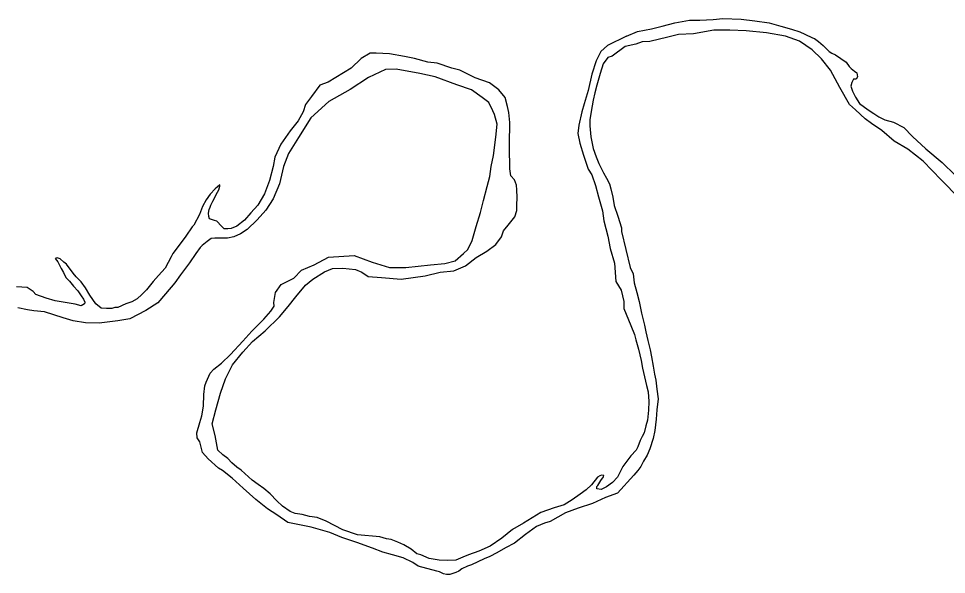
# Model space of a CAD drawing. Extents: x -83719 to 153526, y -11835 to 11446.
# Drawn here: x -4474.7 to -4289.4, y -2817.9 to -2706.8 of the extents above; entities that cross this region are included whole.
import ezdxf

# ---------------------------------------------------------------- set-up
doc = ezdxf.new("R2010")
doc.units = 0
doc.layers.add('Level 9', color=7, linetype='Continuous')

msp = doc.modelspace()

# ---------------------------------------------------------------- linework, layer by layer
at = {"layer": 'Level 9'}
for points in [[(-4353.27, -2710.35), (-4351.1, -2709.41), (-4348.3, -2708.85), (-4346.14, -2708.35), (-4343.61, -2707.68), (-4340.68, -2707.15), (-4338.65, -2707.15), (-4335.98, -2706.98), (-4334.05, -2706.82), (-4330.39, -2706.95), (-4327.63, -2707.25), (-4324.8, -2707.69), (-4322.44, -2708.32), (-4320.3, -2708.92), (-4318.67, -2709.46), (-4317.64, -2709.92), (-4316.11, -2710.66), (-4315.71, -2710.82), (-4314.91, -2711.43), (-4314.01, -2712.23), (-4312.82, -2713.43), (-4312.25, -2713.76), (-4311.52, -2714.06), (-4309.42, -2715.56), (-4308.82, -2716.4), (-4308.39, -2716.8), (-4307.73, -2717.3), (-4307.29, -2717.67), (-4307.13, -2718.47), (-4307.43, -2718.9), (-4307.96, -2718.93), (-4308.29, -2719.57), (-4308.46, -2720.34), (-4308.13, -2721.34), (-4307.86, -2721.84), (-4307.5, -2722.51), (-4306.73, -2723.77), (-4305, -2725.08), (-4303.84, -2725.81), (-4302.87, -2726.44), (-4301.64, -2727.04), (-4299.91, -2727.55), (-4297.88, -2728.58), (-4296.15, -2730.38), (-4293.49, -2732.85), (-4290.19, -2735.56), (-4287.6, -2738.13)], [(-4286.84, -2742.7), (-4290.43, -2739.03), (-4294.05, -2735.32), (-4297.08, -2732.92), (-4299.78, -2731.35), (-4302.24, -2729.18), (-4304.34, -2727.78), (-4305.57, -2726.88), (-4307.5, -2725.07), (-4308.7, -2723.97), (-4310.69, -2720.57), (-4312.55, -2717.1), (-4314.32, -2714.86), (-4316.18, -2713.06), (-4318.74, -2711.32), (-4321.5, -2710.36), (-4325.33, -2709.69), (-4329.39, -2709.25), (-4332.62, -2709.12), (-4335.82, -2709.12), (-4339.88, -2709.85), (-4342.91, -2710.02), (-4345.04, -2710.55), (-4348.61, -2711.38), (-4350.14, -2711.48), (-4351.4, -2711.95)], [(-4353.27, -2710.35), (-4357.08, -2712.22), (-4358.37, -2713.4), (-4359.3, -2715.26), (-4360.17, -2717.95), (-4360.93, -2721.2), (-4361.74, -2723.83), (-4362.16, -2725.49), (-4362.81, -2728.12), (-4362.97, -2729.78), (-4362.56, -2731.69), (-4361.87, -2734.14), (-4360.95, -2736.89), (-4360.2, -2738.07), (-4359.47, -2740.18), (-4358.88, -2742.46), (-4358.09, -2745.24), (-4357.79, -2747.25), (-4356.97, -2750.27), (-4356.51, -2752.74), (-4355.63, -2755.73), (-4355.39, -2759.37), (-4354.35, -2761.12), (-4353.82, -2763.33), (-4353.81, -2764.73), (-4352.41, -2768.17)], [(-4353.53, -2712.38), (-4356.12, -2714.31), (-4356.99, -2714.59), (-4357.91, -2715.85), (-4358.51, -2717.81), (-4359.21, -2720.13), (-4359.57, -2721.63), (-4359.93, -2723.12), (-4360.3, -2725.42), (-4360.56, -2727.05), (-4360.61, -2728.25), (-4360.38, -2730.46), (-4359.92, -2732.8), (-4359.35, -2734.44), (-4358.77, -2735.75), (-4358.35, -2736.73), (-4357.83, -2737.64), (-4357.28, -2738.68), (-4356.67, -2739.86), (-4356.39, -2740.87), (-4355.98, -2742.54), (-4355.74, -2744.15), (-4355.01, -2746.29), (-4354.25, -2748.61), (-4354.23, -2749.34), (-4352.5, -2756.59)], [(-4351.4, -2711.95), (-4353.53, -2712.38)], [(-4375.61, -2739.06), (-4376.36, -2738.24), (-4376.57, -2736.87), (-4376.55, -2735.47), (-4376.65, -2733.9), (-4376.62, -2732.07), (-4376.63, -2730.5), (-4376.54, -2728.96), (-4376.55, -2727.6), (-4376.75, -2725.59), (-4377.03, -2724.38), (-4377.5, -2722.61), (-4378.77, -2721.05), (-4380.62, -2719.69), (-4383.46, -2718.64), (-4386.54, -2717.16), (-4388.16, -2716.73), (-4391.08, -2715.72), (-4392.97, -2715.55), (-4395.62, -2714.78), (-4397.61, -2714.38), (-4400.57, -2713.9), (-4403.23, -2713.75), (-4404.43, -2713.74), (-4406.25, -2714.77), (-4408.24, -2716.71), (-4412.82, -2719.54), (-4414.53, -2720.11), (-4416.19, -2722.36), (-4417.35, -2723.97), (-4417.84, -2725.47), (-4418.84, -2727.25), (-4420.4, -2729.26), (-4422.28, -2731.9), (-4423.48, -2734.49), (-4423.85, -2736.38), (-4424.59, -2739.17), (-4425.54, -2741.83), (-4426.9, -2744.08), (-4428.3, -2745.66), (-4429.55, -2747.1), (-4431.07, -2748.31), (-4432.24, -2748.76), (-4432.91, -2748.85), (-4433.61, -2748.81), (-4434.13, -2748.3), (-4435.05, -2747.32), (-4435.55, -2747.14), (-4436.54, -2746.83), (-4436.67, -2746.36), (-4436.72, -2745.72), (-4436.58, -2744.96), (-4436.44, -2744.53), (-4436.3, -2744.09), (-4435.88, -2743.3), (-4435.44, -2742.41), (-4435.23, -2741.97), (-4434.71, -2741.05), (-4434.5, -2740.32), (-4434.5, -2740.02), (-4435.44, -2740.87), (-4436.39, -2741.89), (-4437.21, -2743.04), (-4437.93, -2744.37), (-4438.56, -2745.96), (-4439.69, -2748.08), (-4440, -2748.44), (-4441.29, -2750.32), (-4442.62, -2752.13), (-4443.85, -2753.78), (-4444.22, -2754.44), (-4445.39, -2756.7), (-4446.72, -2758.18), (-4447.77, -2759.39), (-4449.13, -2761.04), (-4450.04, -2761.99), (-4450.96, -2762.85), (-4452.03, -2763.43), (-4453.24, -2763.84), (-4454.85, -2764.59), (-4455.45, -2764.58), (-4456.05, -2764.73), (-4457.11, -2764.78), (-4458.21, -2764.7), (-4459.26, -2763.82), (-4460.43, -2762.06), (-4461.31, -2760.61), (-4462.19, -2759.4), (-4463.14, -2758.45), (-4463.79, -2757.67), (-4465.13, -2755.91), (-4465.62, -2755.5), (-4466.34, -2754.86), (-4466.97, -2754.62), (-4467.34, -2754.74), (-4466.85, -2755.42), (-4466.17, -2756.76), (-4465.69, -2757.57), (-4465.21, -2758.58), (-4464.48, -2759.29), (-4463.73, -2760.27)], [(-4394.85, -2816.27), (-4395.93, -2815.52), (-4397.88, -2814.55), (-4399.97, -2813.95), (-4401.93, -2813.42), (-4403.98, -2812.62), (-4407.13, -2811.53), (-4410.14, -2810.52), (-4412.49, -2809.54), (-4416.27, -2808.45), (-4418.89, -2807.94), (-4420.88, -2807.54), (-4423.12, -2806), (-4424.96, -2804.77), (-4427.3, -2802.93), (-4429.83, -2800.66), (-4432.03, -2798.69), (-4433.93, -2797.16), (-4434.76, -2796.64), (-4436.79, -2794.81), (-4437.94, -2793.55), (-4438.5, -2791.38), (-4439.02, -2790.63), (-4439.1, -2789.63), (-4438.47, -2787.54), (-4438.08, -2786.18), (-4437.72, -2784.25), (-4437.68, -2781.95), (-4437.45, -2780.21), (-4437.21, -2779.48), (-4436.44, -2777.66), (-4435.7, -2776.91), (-4434.15, -2775.7), (-4432.35, -2773.92), (-4429.88, -2771.26), (-4428.08, -2769.32), (-4425.68, -2766.89), (-4424.29, -2765.27), (-4423.6, -2764.28), (-4423.69, -2763.55), (-4423.36, -2761.59), (-4422.24, -2759.97), (-4419.68, -2758.71), (-4418.19, -2757.13), (-4415.64, -2756), (-4412.76, -2754.51), (-4407.65, -2754.16), (-4404.08, -2755.49), (-4400.57, -2756.58), (-4397.34, -2756.56), (-4392.4, -2756.04), (-4389.56, -2755.75), (-4387.49, -2755.25), (-4385.8, -2753.74), (-4384.96, -2752.96), (-4384.06, -2751.2), (-4383.28, -2748.38), (-4382.44, -2745.59), (-4381.8, -2743.2), (-4381.06, -2740.4), (-4380.59, -2738.38), (-4380.32, -2736.38), (-4379.82, -2734.18), (-4379.33, -2730.52), (-4379.12, -2727.95), (-4379.62, -2725.98), (-4379.94, -2725.24), (-4380.78, -2723.59), (-4382.1, -2722.6), (-4384.24, -2721.07), (-4387.12, -2720.05), (-4391.45, -2718.48), (-4394.54, -2717.83), (-4399.25, -2716.96), (-4401.42, -2717.02), (-4404.78, -2718.57), (-4408.48, -2721.01), (-4412.68, -2723.38), (-4416.33, -2726.63), (-4418.76, -2730.56), (-4420.78, -2733.76), (-4421.78, -2736.38), (-4422.54, -2739.84), (-4423.82, -2742.82), (-4425.29, -2745.1), (-4427.05, -2747.04), (-4429.02, -2748.98), (-4430.33, -2749.86), (-4431.7, -2750.44), (-4432.97, -2750.69), (-4434.07, -2750.7), (-4434.91, -2750.72), (-4435.5, -2750.71), (-4436.2, -2750.74), (-4437.01, -2751.39), (-4437.99, -2752.14), (-4438.43, -2752.6), (-4439.25, -2753.79), (-4440.55, -2755.64), (-4442.32, -2758.05), (-4443.44, -2759.63)], [(-4352.43, -2794.23), (-4353.99, -2796.33), (-4355.06, -2798.48), (-4356.04, -2799.5), (-4357.26, -2800.42), (-4358.33, -2800.93), (-4359.16, -2800.82), (-4359.16, -2800.32), (-4359.02, -2800.15), (-4358.37, -2799.16), (-4357.86, -2798.37), (-4357.79, -2798.14), (-4357.92, -2798.1), (-4358.29, -2798.06), (-4358.59, -2798.19), (-4359.03, -2798.49), (-4360.25, -2799.97), (-4361.33, -2801.02), (-4362.51, -2801.87), (-4364.13, -2803.01), (-4365.74, -2803.98), (-4367.68, -2804.59), (-4370.36, -2805.51), (-4373.86, -2807.63), (-4376.01, -2808.89), (-4378.14, -2810.63), (-4380.5, -2812.26), (-4382.74, -2813.26), (-4384.82, -2813.99), (-4385.96, -2814.47), (-4387.33, -2815.02), (-4388.97, -2815.13), (-4390.7, -2815.03), (-4392.69, -2814.73), (-4394.34, -2814.01), (-4395.11, -2813.76), (-4396.26, -2812.84), (-4397.74, -2811.98), (-4398.9, -2811.43), (-4400.29, -2810.94), (-4401.22, -2810.76), (-4402.51, -2810.37), (-4406.97, -2810), (-4409.92, -2809.02), (-4413.25, -2807.23), (-4415.07, -2806.53), (-4416.6, -2806.34), (-4418.06, -2805.95), (-4419.45, -2805.7), (-4420.45, -2805.35), (-4421.99, -2804.25), (-4423.11, -2803.17), (-4424.45, -2801.81), (-4425.67, -2800.76), (-4426.82, -2799.94), (-4428.04, -2799.05), (-4430.23, -2797.05), (-4431.09, -2796.47), (-4432.08, -2795.62), (-4432.89, -2794.7), (-4433.91, -2794.02), (-4434.86, -2793.07), (-4435.42, -2790.16), (-4435.98, -2787.78), (-4435.3, -2784.99), (-4434.35, -2781.67), (-4433.37, -2778.84), (-4431.96, -2776.03), (-4429.88, -2773.46), (-4427.95, -2771.32), (-4425.42, -2769.19), (-4422.57, -2766.4), (-4420.81, -2764.36), (-4419.31, -2762.42), (-4417.34, -2760.08), (-4415.89, -2758.87), (-4413.57, -2757.44), (-4411.99, -2756.76), (-4409.89, -2756.7), (-4407.37, -2756.94), (-4406.14, -2757.52), (-4404.83, -2758.34), (-4402.17, -2758.59), (-4398.27, -2758.88), (-4393.5, -2758.26), (-4390.49, -2757.51), (-4387.72, -2757.25), (-4385.44, -2756.25), (-4383.32, -2754.58), (-4381.13, -2753.28), (-4379.35, -2751.94), (-4378.25, -2750.43), (-4377.8, -2749.27), (-4376.92, -2748.08), (-4375.59, -2746.43), (-4375.17, -2745.17), (-4375.16, -2744.14), (-4375.1, -2742.57), (-4375.14, -2741.03), (-4375.26, -2740.13), (-4375.61, -2739.06)], [(-4352.5, -2756.59), (-4351.94, -2757.83), (-4351.7, -2759.63), (-4351.21, -2761.57), (-4350.71, -2763.34), (-4350.24, -2765.67), (-4349.65, -2768.11), (-4349.38, -2769.41), (-4348.98, -2771.14), (-4348.52, -2773.05), (-4348.28, -2774.41), (-4347.92, -2776.25), (-4347.65, -2777.85), (-4347.39, -2779.09), (-4347.19, -2780.89), (-4346.96, -2782.82), (-4347.19, -2784.99), (-4347.36, -2786.86), (-4347.63, -2789.16), (-4347.96, -2790.76), (-4348.6, -2792.83), (-4349.16, -2794.07), (-4349.9, -2795.27), (-4350.43, -2796.34), (-4351.03, -2797.14), (-4351.8, -2798.07)], [(-4463.73, -2760.27), (-4462.85, -2761.22), (-4462.17, -2762.23), (-4461.71, -2762.91), (-4461.42, -2763.51), (-4461.53, -2763.81), (-4462.17, -2764.2), (-4463.36, -2763.88), (-4467.38, -2763.25), (-4469.17, -2762.72), (-4471.22, -2761.99), (-4471.78, -2761.38), (-4472.96, -2760.56), (-4475.06, -2760.43)], [(-4443.44, -2759.63), (-4445.31, -2761.84), (-4446.87, -2763.61), (-4449.23, -2765.14), (-4452.45, -2766.79), (-4454.82, -2767.22), (-4458.56, -2767.7), (-4461.29, -2767.59), (-4463.75, -2767.21), (-4465.77, -2766.65), (-4469.48, -2765.42), (-4471.61, -2765.25), (-4472.9, -2765), (-4474.83, -2764.63)], [(-4352.41, -2768.17), (-4351.68, -2769.94), (-4351.38, -2771.01), (-4350.85, -2772.88), (-4350.35, -2775.18), (-4350.05, -2776.65), (-4349.69, -2778.38), (-4349.25, -2780.12), (-4348.92, -2781.39), (-4348.82, -2783.32), (-4348.86, -2785.06), (-4349.09, -2787.09), (-4349.39, -2788.23), (-4349.76, -2789.6), (-4350.16, -2790.36), (-4350.53, -2791.13), (-4351.03, -2792.43), (-4351.36, -2793.07), (-4352.43, -2794.23)], [(-4351.8, -2798.07), (-4355.05, -2801.69), (-4357.49, -2802.55), (-4360.08, -2803.71), (-4362.92, -2804.66), (-4365.47, -2805.59), (-4368.49, -2807.34), (-4369.66, -2807.66), (-4371.27, -2808.33), (-4373.43, -2809.93), (-4375.62, -2811.63), (-4377.4, -2812.61), (-4379.19, -2813.61), (-4380.56, -2814.29), (-4381.7, -2814.81), (-4382.98, -2815.39), (-4384.19, -2815.97), (-4384.99, -2816.22)], [(-4384.99, -2816.22), (-4386.18, -2816.79), (-4386.77, -2817.27), (-4387.37, -2817.51), (-4387.96, -2817.69), (-4388.56, -2817.9), (-4389.23, -2817.88), (-4389.8, -2817.76), (-4390.64, -2817.41), (-4391.17, -2817.22), (-4394.85, -2816.27)]]:
    msp.add_lwpolyline(points, dxfattribs=at)

doc.saveas('drawing.dxf')
